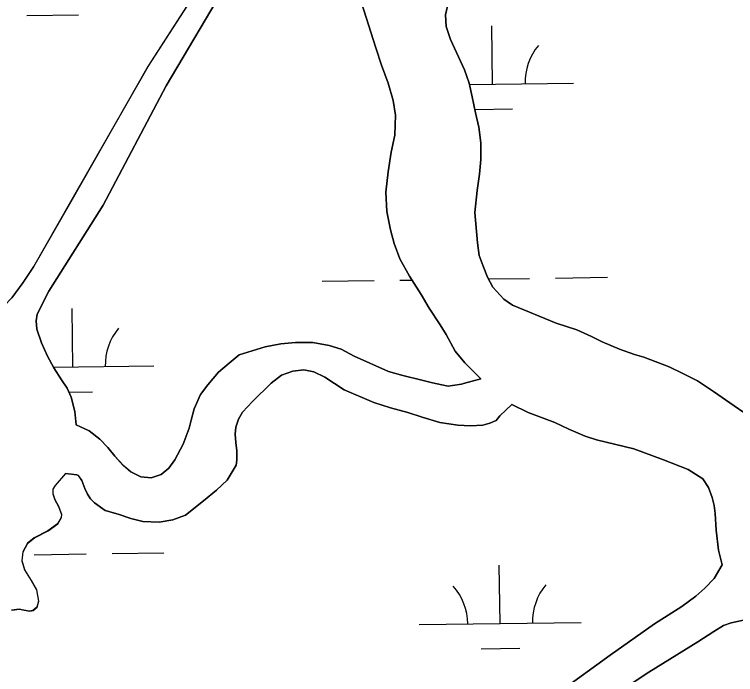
# Model space of a CAD drawing. Extents: x 3767014 to 3805179, y 361544 to 387384.
# Drawn here: x 3783166.5 to 3783611.5, y 368990.4 to 369397.6 of the extents above; entities that cross this region are included whole.
import ezdxf

# ---------------------------------------------------------------- set-up
doc = ezdxf.new("R2010")
doc.units = 0
doc.layers.add('V-TOPO-SHOR', color=7, linetype='Continuous')
doc.layers.add('V-WETL-SWMP', color=7, linetype='Continuous')

msp = doc.modelspace()

# ---------------------------------------------------------------- linework, layer by layer
at = {"layer": 'V-TOPO-SHOR'}
for points in [[(3783139.731, 369196.213), (3783151.009, 369207.559), (3783159.967, 369217.674), (3783165.028, 369222.991), (3783171.85, 369232.268), (3783178.463, 369242.129), (3783201.374, 369282.17), (3783248.977, 369365.525), (3783291.144, 369431.018), (3783318.628, 369484.201), (3783329.515, 369503.192)], [(3783298.121, 369417.983), (3783260.045, 369353.471), (3783221.211, 369279.929), (3783187.744, 369226.992), (3783180.556, 369212.712), (3783179.874, 369208.581), (3783180.394, 369203.402), (3783183.149, 369194.947), (3783186.88, 369186.714), (3783190.777, 369179.563), (3783195.561, 369172.235), (3783199.119, 369167.033), (3783201.605, 369161.514), (3783203.878, 369152.752), (3783204.579, 369144.448), (3783212.701, 369140.731), (3783219.292, 369135.703), (3783224.121, 369130.532), (3783228.563, 369125.156), (3783233.503, 369119.499), (3783238.404, 369115.407), (3783244.55, 369112.425), (3783250.837, 369111.698), (3783257.153, 369113.716), (3783261.755, 369117.748), (3783265.546, 369122.936), (3783270.596, 369132.561), (3783274.371, 369142.353), (3783275.519, 369147.374), (3783277.404, 369154.377), (3783281.303, 369163.093), (3783285.759, 369169.079), (3783292.424, 369176.884), (3783299.045, 369182.434), (3783305.283, 369187.585), (3783321.126, 369192.58), (3783330.973, 369194.489), (3783339.87, 369195.197), (3783350.546, 369195.167), (3783360.677, 369193.459), (3783368.083, 369191.095), (3783376.121, 369186.788), (3783397.314, 369177.419), (3783406.196, 369174.797), (3783417.921, 369171.952), (3783424.522, 369170.449), (3783430.336, 369169.026), (3783434.174, 369168.338), (3783436.908, 369168.698), (3783442.372, 369169.519), (3783443.636, 369169.941), (3783454.242, 369172.739)], [(3783454.242, 369172.739), (3783444.398, 369182.682), (3783438.538, 369189.885), (3783432.896, 369200.129), (3783429.222, 369206.207), (3783422.504, 369216.425), (3783417.399, 369224.822), (3783410.36, 369236.206), (3783404.412, 369246.932), (3783400.755, 369256.244), (3783398.485, 369264.809), (3783396.345, 369276.12), (3783395.76, 369287.957), (3783397.115, 369300.432), (3783399.065, 369312.724), (3783401.158, 369323.158), (3783401.639, 369335.414), (3783400.237, 369344.587), (3783397.04, 369355.087), (3783392.942, 369366.349), (3783389.446, 369377.037), (3783380.633, 369404.638)], [(3783434.051, 369404.48), (3783432.56, 369397.39), (3783432.937, 369390.153), (3783435.681, 369382.09), (3783444.176, 369363.393), (3783447.121, 369355.142), (3783448.997, 369346.665), (3783451.099, 369336.923), (3783452.985, 369327.957), (3783454.302, 369318.292), (3783454.359, 369308.007), (3783453.505, 369298.976), (3783451.987, 369289.045), (3783450.658, 369275.397), (3783452.295, 369256.727), (3783453.37, 369248.916), (3783455.69, 369242.215), (3783458.4, 369235.623), (3783461.787, 369229.339), (3783468.533, 369221.963), (3783473.915, 369218.178), (3783500.734, 369207.182), (3783513.571, 369202.994), (3783522.68, 369199.009), (3783529.132, 369195.64), (3783539.92, 369191.107), (3783549.206, 369187.908), (3783554.836, 369186.088), (3783570.552, 369180.304), (3783578.984, 369176.008), (3783588.009, 369171.529), (3783597.869, 369164.916), (3783610.626, 369156.121), (3783622.58, 369147.993)], [(3783473.534, 369157.051), (3783466.072, 369149.914), (3783463.788, 369147.114), (3783459.813, 369145.548), (3783455.535, 369144.266), (3783448, 369143.885), (3783440.158, 369144.18), (3783429.048, 369145.863), (3783418.095, 369149.119), (3783409.305, 369152.038), (3783398.555, 369155.003), (3783388.286, 369158.278), (3783369.977, 369165.956), (3783358.124, 369173.89), (3783351.189, 369177.05), (3783344.986, 369178.365), (3783338.348, 369177.515), (3783331.356, 369174.992), (3783324.911, 369170.228), (3783313.342, 369158.778), (3783307.329, 369152.359), (3783304.697, 369147.886), (3783303.055, 369143.047), (3783302.77, 369138.632), (3783303.096, 369133.448), (3783303.708, 369128.467), (3783303.827, 369123.671), (3783303.755, 369122.592), (3783303.337, 369119.642), (3783297.689, 369110.394), (3783291.283, 369104.065), (3783283.216, 369097.598), (3783272.071, 369088.8), (3783264.307, 369085.867), (3783255.822, 369084.382), (3783245.819, 369084.82), (3783238.332, 369086.596), (3783230.525, 369089.34), (3783222.534, 369091.691), (3783215.855, 369096.326), (3783213.346, 369098.81), (3783211.511, 369101.704), (3783209.957, 369105.192), (3783208.169, 369110.142), (3783205.941, 369113.124), (3783205.044, 369113.689), (3783198.06, 369114.465)], [(3783603.218, 369058.186), (3783600.943, 369067.046), (3783599.462, 369079.448), (3783599.009, 369089.819), (3783598.202, 369094.698), (3783597.004, 369099.566), (3783594.792, 369105.878), (3783591.235, 369111.08), (3783582.177, 369116.931), (3783566.944, 369122.919), (3783548.657, 369129.618), (3783525.597, 369135.222), (3783518.588, 369137.399), (3783508.588, 369141.757), (3783499.962, 369145.949), (3783483.549, 369152.107), (3783473.534, 369157.051)], [(3783198.06, 369114.465), (3783191.572, 369107.045), (3783190.253, 369104.856), (3783190.128, 369101.909), (3783191.496, 369098.214), (3783193.757, 369094.053), (3783195.643, 369089.195), (3783195.398, 369087.225), (3783193.137, 369083.442), (3783187.064, 369079.074), (3783178.633, 369074.842), (3783174.598, 369071.408), (3783171.688, 369066.136), (3783171.137, 369060.629), (3783172.745, 369055.077), (3783176.83, 369048.507), (3783180.115, 369042.605), (3783181.461, 369035.771), (3783180.38, 369031.918), (3783177.781, 369029.893), (3783175.829, 369029.453), (3783172.38, 369030.151), (3783169.519, 369030.767), (3783164.631, 369030.155)], [(3783503.462, 368980.092), (3783534.053, 369002.329), (3783561.557, 369021.73), (3783578.437, 369032.494), (3783586.957, 369038.716), (3783592.447, 369043.778), (3783598.213, 369049.734), (3783603.218, 369058.186)], [(3783619.233, 369024.494), (3783608.84, 369022.367), (3783604.053, 369020.671), (3783598.137, 369016.88), (3783588.141, 369010.621), (3783557.957, 368991.941), (3783526.739, 368971.167)]]:
    msp.add_lwpolyline(points, dxfattribs=at)
at = {"layer": 'V-WETL-SWMP'}
for p, q in [((3783174.129, 369396.981), (3783206.126, 369397.425)), ((3783461.59, 369354.539), (3783461.09, 369390.536)), ((3783447.299, 369354.341), (3783511.585, 369355.234)), ((3783450.66, 369338.955), (3783473.803, 369339.276)), ((3783356.424, 369232.996), (3783388.421, 369233.44)), ((3783404.42, 369233.662), (3783411.868, 369233.766)), ((3783459.047, 369234.421), (3783484.412, 369234.774)), ((3783500.41, 369234.996), (3783532.407, 369235.44)), ((3783202.552, 369180.111), (3783202.052, 369216.108)), ((3783190.569, 369179.945), (3783252.547, 369180.806)), ((3783200.195, 369164.646), (3783214.765, 369164.849)), ((3783178.75, 369064.338), (3783210.747, 369064.782)), ((3783226.745, 369065.004), (3783258.742, 369065.449)), ((3783466.211, 369021.896), (3783465.711, 369057.893)), ((3783416.216, 369021.202), (3783516.206, 369022.591)), ((3783454.427, 369006.3), (3783478.424, 369006.633))]:
    msp.add_line(p, q, dxfattribs=at)
for points in [[(3783291.005, 369430.879), (3783248.838, 369365.386), (3783201.235, 369282.029), (3783178.324, 369241.989), (3783171.711, 369232.129), (3783164.888, 369222.851)], [(3783380.633, 369404.638), (3783389.445, 369377.037), (3783392.941, 369366.348), (3783397.039, 369355.087), (3783400.237, 369344.587), (3783401.639, 369335.414), (3783401.158, 369323.158), (3783399.065, 369312.723), (3783397.116, 369300.431), (3783395.759, 369287.957), (3783396.345, 369276.119), (3783398.485, 369264.809), (3783400.754, 369256.245), (3783404.412, 369246.932), (3783410.359, 369236.206), (3783417.399, 369224.821), (3783422.504, 369216.425), (3783429.221, 369206.208), (3783432.897, 369200.128), (3783438.538, 369189.884), (3783444.397, 369182.682), (3783454.242, 369172.738), (3783443.635, 369169.942), (3783442.372, 369169.519), (3783436.907, 369168.699), (3783434.173, 369168.337), (3783430.336, 369169.026), (3783424.522, 369170.45), (3783417.922, 369171.952), (3783406.196, 369174.797), (3783397.315, 369177.418), (3783376.122, 369186.788), (3783368.082, 369191.095), (3783360.677, 369193.459), (3783350.546, 369195.167), (3783339.869, 369195.198), (3783330.973, 369194.488), (3783321.127, 369192.58), (3783305.284, 369187.585), (3783299.044, 369182.435), (3783292.423, 369176.884), (3783285.759, 369169.08), (3783281.303, 369163.093), (3783277.404, 369154.377), (3783275.52, 369147.375), (3783274.371, 369142.352), (3783270.597, 369132.561), (3783265.545, 369122.935), (3783261.755, 369117.748), (3783257.153, 369113.716), (3783250.836, 369111.699), (3783244.549, 369112.426), (3783238.403, 369115.408), (3783233.502, 369119.499), (3783228.563, 369125.156), (3783224.12, 369130.532), (3783219.291, 369135.702), (3783212.702, 369140.731), (3783204.578, 369144.448), (3783203.879, 369152.753), (3783201.606, 369161.513), (3783199.119, 369167.034), (3783195.562, 369172.236), (3783190.778, 369179.562), (3783186.879, 369186.714), (3783183.149, 369194.948), (3783180.394, 369203.402), (3783179.874, 369208.58), (3783180.556, 369212.711), (3783187.745, 369226.993), (3783221.21, 369279.93), (3783260.044, 369353.471), (3783298.121, 369417.982)], [(3783622.58, 369147.992), (3783610.625, 369156.121), (3783597.869, 369164.915), (3783588.009, 369171.529), (3783578.984, 369176.008), (3783570.552, 369180.305), (3783554.835, 369186.088), (3783549.206, 369187.908), (3783539.92, 369191.107), (3783529.131, 369195.64), (3783522.68, 369199.008), (3783513.57, 369202.995), (3783500.733, 369207.183), (3783473.916, 369218.178), (3783468.533, 369221.963), (3783461.788, 369229.339), (3783458.4, 369235.622), (3783455.69, 369242.216), (3783453.37, 369248.917), (3783452.295, 369256.727), (3783450.659, 369275.396), (3783451.987, 369289.044), (3783453.505, 369298.975), (3783454.359, 369308.008), (3783454.301, 369318.292), (3783452.985, 369327.957), (3783451.099, 369336.922), (3783448.997, 369346.665), (3783447.122, 369355.141), (3783444.176, 369363.394), (3783435.682, 369382.09), (3783432.936, 369390.152), (3783432.561, 369397.391), (3783434.051, 369404.481)], [(3783291.283, 369104.065), (3783297.689, 369110.394), (3783303.338, 369119.643), (3783303.755, 369122.592), (3783303.826, 369123.671), (3783303.708, 369128.468), (3783303.095, 369133.448), (3783302.771, 369138.632), (3783303.054, 369143.047), (3783304.698, 369147.887), (3783307.33, 369152.36), (3783313.342, 369158.777), (3783324.911, 369170.229), (3783331.357, 369174.992), (3783338.347, 369177.515), (3783344.986, 369178.365), (3783351.19, 369177.049), (3783358.124, 369173.89), (3783369.977, 369165.955), (3783388.287, 369158.277), (3783398.555, 369155.004), (3783409.305, 369152.037), (3783418.095, 369149.12), (3783429.048, 369145.864), (3783440.158, 369144.18), (3783448.001, 369143.884), (3783455.534, 369144.266), (3783459.812, 369145.547), (3783463.789, 369147.114), (3783466.071, 369149.913), (3783473.535, 369157.052), (3783483.55, 369152.108), (3783499.962, 369145.95), (3783508.588, 369141.756), (3783518.589, 369137.399), (3783525.597, 369135.221), (3783548.657, 369129.619), (3783566.944, 369122.92), (3783582.177, 369116.93), (3783591.235, 369111.08), (3783594.792, 369105.878), (3783597.005, 369099.566), (3783598.203, 369094.698), (3783599.009, 369089.82), (3783599.461, 369079.448), (3783600.943, 369067.045), (3783603.218, 369058.187), (3783603.157, 369058.084), (3783598.213, 369049.734), (3783592.448, 369043.778), (3783586.956, 369038.715), (3783578.438, 369032.494), (3783561.558, 369021.73), (3783534.052, 369002.328), (3783503.462, 368980.091)], [(3783164.826, 369030.134), (3783169.715, 369030.746), (3783172.576, 369030.129), (3783176.026, 369029.43), (3783177.977, 369029.871), (3783180.576, 369031.897), (3783181.658, 369035.749), (3783180.312, 369042.583), (3783177.027, 369048.486), (3783172.941, 369055.056), (3783171.332, 369060.608), (3783171.883, 369066.115), (3783174.794, 369071.386), (3783178.829, 369074.821), (3783187.26, 369079.052), (3783193.332, 369083.42), (3783195.593, 369087.203), (3783195.839, 369089.172), (3783193.953, 369094.03), (3783191.692, 369098.192), (3783190.325, 369101.886), (3783190.449, 369104.833), (3783191.768, 369107.023), (3783198.256, 369114.443), (3783205.044, 369113.689), (3783205.94, 369113.124), (3783208.168, 369110.142), (3783209.956, 369105.191), (3783211.511, 369101.703), (3783213.346, 369098.81), (3783215.856, 369096.325), (3783222.533, 369091.691), (3783230.525, 369089.341), (3783238.331, 369086.595), (3783245.819, 369084.821), (3783255.821, 369084.383), (3783264.306, 369085.866), (3783272.07, 369088.8), (3783283.215, 369097.597), (3783291.283, 369104.065)], [(3783526.74, 368971.167), (3783557.957, 368991.942), (3783588.141, 369010.621), (3783598.136, 369016.879), (3783604.054, 369020.671), (3783608.84, 369022.366), (3783619.233, 369024.495)]]:
    msp.add_lwpolyline(points, dxfattribs=at)
for centre, start, end in [((3783516.821, 369355.781), 140.02403, 181.56769), ((3783257.783, 369181.353), 140.02403, 181.56769), ((3783410.967, 369021.604), 0.02404, 41.5677), ((3783521.442, 369023.138), 140.02403, 181.56769)]:
    msp.add_arc(centre, 35.246, start, end, dxfattribs=at)

doc.saveas('drawing.dxf')
